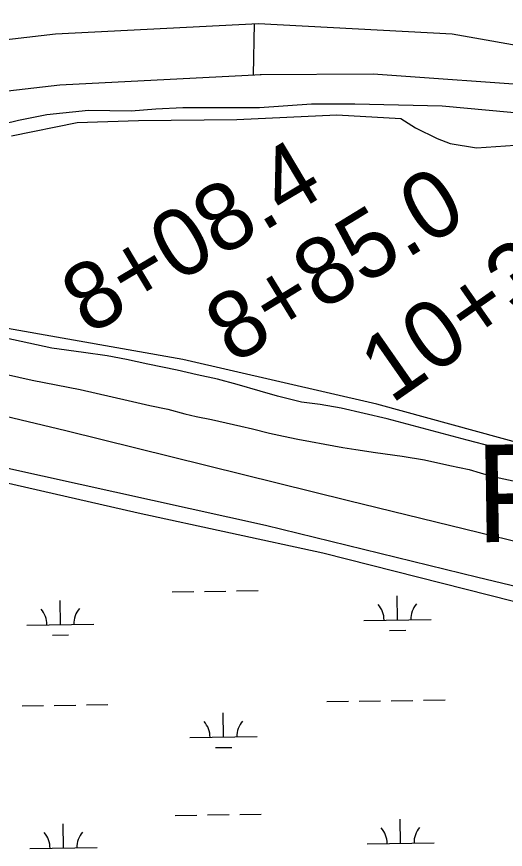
# Model space of a CAD drawing. Extents: x 3767014 to 3805179, y 361544 to 387384.
# Drawn here: x 3786324 to 3787052, y 375049 to 376289 of the extents above; entities that cross this region are included whole.
import ezdxf

# ---------------------------------------------------------------- set-up
doc = ezdxf.new("R2010")
doc.units = 0
for name, color, linetype in [('V-LEVE-TOET', 7, 'Continuous'), ('V-RIVR-EDGE', 7, 'Continuous'), ('V-ROAD-CNTR', 7, 'Continuous'), ('V-SITE-VEGE', 7, 'Continuous'), ('V-SURV-IDEN', 7, 'Continuous'), ('V-TOPO-GNAM-IDEN', 7, 'Continuous'), ('V-TOPO-SHOR', 7, 'Continuous'), ('V-WETL-SWMP', 7, 'Continuous')]:
    doc.layers.add(name, color=color, linetype=linetype)

msp = doc.modelspace()

# ---------------------------------------------------------------- linework, layer by layer
at = {"layer": 'V-LEVE-TOET'}
for points in [[(3787186.319, 375478.398), (3786818.461, 375568.043), (3786397.534, 375672.417), (3785845.014, 375804.23), (3785583.443, 375869.758), (3785433.364, 375905.693), (3785265.854, 375939.403), (3785128.99, 375969.649), (3784973.43, 376000.38), (3784721.209, 376065.668), (3784419.817, 376141.575), (3784163.622, 376208.303), (3783902.121, 376276.501)], [(3784046.87, 376172.172), (3784195.684, 376138.945), (3784429.209, 376074.138), (3784714.852, 376009.325), (3784981.489, 375932.976), (3785332.223, 375853.126), (3785609.75, 375784.514), (3785807.495, 375731.318), (3785941.618, 375698.468), (3786194.079, 375642.529), (3786695.032, 375532.086), (3787011.082, 375454.465), (3787230.226, 375402.054), (3787260.735, 375393.252), (3787268.577, 375386.369), (3787317.397, 375310.277), (3787345.85, 375273.465), (3787371.802, 375243.398), (3787412.033, 375196.929), (3787589.697, 374986.562)]]:
    msp.add_lwpolyline(points, dxfattribs=at)
at = {"layer": 'V-RIVR-EDGE'}
msp.add_spline([(3785266.865, 377529.211), (3785342.8, 377494.248), (3785391.258, 377467.439), (3785439.72, 377442.249), (3785475.246, 377418.707), (3785525.316, 377389.469), (3785575.383, 377359.422), (3785621.413, 377331.811), (3785722.351, 377269.288), (3785796.661, 377231.094), (3785852.385, 377199.415), (3785928.324, 377166.069), (3785964.678, 377149.804), (3786028.506, 377124.576), (3786060.018, 377113.175), (3786092.316, 377092.068), (3786117.34, 377073.405), (3786135.083, 377053.143), (3786154.458, 377039.347), (3786176.258, 377024.735), (3786206.946, 377006.867), (3786256.211, 376979.248), (3786328.098, 376942.677), (3786374.949, 376919.917), (3786491.265, 376862.208), (3786553.467, 376833.749), (3786619.713, 376805.279), (3786729.589, 376759.718), (3786796.656, 376736.099), (3786845.136, 376718.187), (3786867.767, 376712.469), (3787003.51, 376661.992), (3787089.16, 376631.048), (3787163.496, 376603.367), (3787230.559, 376578.13), (3787257.223, 376568.359), (3787300.044, 376551.27), (3787354.992, 376532.533), (3787409.127, 376512.181), (3787544.074, 376466.558), (3787612.756, 376442.126), (3787657.197, 376425.841), (3787730.724, 376398.162), (3787781.63, 376380.244), (3787834.96, 376361.511), (3787891.524, 376341.961), (3787940, 376322.432), (3787998.976, 376297.215), (3788050.697, 376281.721), (3788117.768, 376259.719), (3788176.757, 376240.164), (3788221.198, 376223.879), (3788259.981, 376209.226), (3788406.252, 376164.383), (3788541.215, 376125.23), (3788606.67, 376104.041), (3788679.39, 376077.173), (3788748.889, 376055.974), (3788871.693, 376005.528), (3788969.454, 375966.467), (3789047.013, 375933.926), (3789119.723, 375903.014), (3789155.253, 375881.09), (3789182.716, 375867.274), (3789214.225, 375854.256), (3789257.04, 375834.74), (3789281.286, 375828.21), (3789303.105, 375821.686), (3789328.955, 375809.491), (3789367.724, 375789.177), (3789414.577, 375767.225), (3789468.708, 375745.255), (3789509.105, 375728.981), (3789555.157, 375710.266), (3789585.849, 375694.015), (3789620.578, 375675.328), (3789681.97, 375646.062), (3789753.859, 375610.3), (3789792.633, 375591.603), (3789842.712, 375566.408), (3789897.64, 375539.584), (3789938.019, 375516.03), (3789968.727, 375506.25), (3790004.289, 375497.265), (3790030.972, 375494.773), (3790047.128, 375487.455), (3790077.007, 375469.589), (3790124.633, 375433.077), (3790192.442, 375382.768), (3790252.165, 375332.478), (3790290.91, 375302.459), (3790337.741, 375271.611), (3790406.357, 375220.491), (3790469.329, 375175.855), (3790570.248, 375106.054), (3790647.751, 375050.868), (3790691.367, 375028.115), (3790744.667, 374997.251), (3790806.838, 374955.852), (3790873.863, 374915.249), (3790932, 374877.903), (3791002.231, 374825.97), (3791052.265, 374782.175), (3791082.927, 374753.793), (3791131.331, 374705.149), (3791170.05, 374664.616), (3791192.631, 374638.681), (3791220.891, 374620.01), (3791288.67, 374557.569), (3791322.577, 374533.223), (3791362.944, 374504.817), (3791396.042, 374480.473), (3791434.785, 374449.645), (3791482.407, 374411.517), (3791534.052, 374365.291), (3791646.192, 374254.216), (3791707.514, 374196.644), (3791738.968, 374161.791), (3791773.65, 374123.694), (3791803.497, 374092.888), (3791829.321, 374070.18), (3791830.912, 374059.662), (3791837.316, 374032.958), (3791849.409, 374017.562), (3791884.123, 373992.405), (3791930.977, 373971.262), (3791954.393, 373955.838), (3791993.134, 373924.202), (3792026.979, 373874.785), (3792047.912, 373836.722), (3792063.186, 373799.482), (3792086.509, 373746.857), (3792112.249, 373690.181), (3792141.261, 373648.864), (3792158.993, 373624.558), (3792177.552, 373607.528), (3792214.702, 373586.409), (3792255.083, 373563.665), (3792301.119, 373538.48), (3792346.34, 373510.871), (3792382.671, 373485.71), (3792422.225, 373455.689), (3792479.537, 373411.875), (3792548.144, 373356.711), (3792619.168, 373298.307), (3792672.431, 373252.077), (3792709.534, 373212.357), (3792750.656, 373162.113), (3792839.385, 373068.08), (3792888.572, 373008.92), (3792945.027, 372945.699), (3792999.062, 372884.91), (3793053.898, 372820.884), (3793149.89, 372720.363), (3793208.761, 372653.092), (3793261.195, 372598.777), (3793315.232, 372538.796), (3793358.792, 372493.399), (3793409.592, 372432.618), (3793462.809, 372367.787), (3793498.283, 372323.219), (3793536.997, 372280.26), (3793578.124, 372232.443), (3793604.724, 372196.792), (3793668.438, 372125.466), (3793703.128, 372090.604), (3793760.41, 372034.66), (3793806.384, 371984.404), (3793839.438, 371942.268), (3793939.427, 371823.136), (3793981.333, 371763.186), (3794029.674, 371688.662), (3794050.609, 371651.408), (3794073.177, 371620.62), (3794178.796, 371488.535), (3794237.625, 371404.28), (3794268.243, 371358.106), (3794301.293, 371314.353), (3794332.724, 371269.794), (3794395.613, 371192), (3794429.476, 371149.862), (3794472.201, 371093.953), (3794523.788, 371024.274), (3794601.175, 370922.181), (3794640.679, 370871.942), (3794687.421, 370805.509), (3794733.389, 370752.828), (3794829.339, 370635.323), (3794895.463, 370557.521), (3794959.948, 370470.826), (3795013.158, 370403.569), (3795070.394, 370329.023), (3795159.854, 370203.448), (3795225.98, 370126.454), (3795296.13, 370041.363), (3795379.18, 369940.065), (3795459.001, 369841.201), (3795508.163, 369772.337), (3795554.103, 369708.333), (3795661.315, 369566.538), (3795715.338, 369500.897), (3795762.105, 369444.169), (3795798.366, 369390.703), (3795915.247, 369234.327), (3795963.601, 369165.465), (3796028.082, 369077.153), (3796043.387, 369052.853), (3796054.672, 369037.459), (3796077.242, 369007.48), (3796148.213, 368927.239), (3796183.677, 368878.627), (3796226.382, 368814.631), (3796275.531, 368740.105), (3796314.222, 368688.25), (3796353.714, 368633.158), (3796401.268, 368567.533), (3796456.873, 368487.33), (3796513.292, 368409.551), (3796545.533, 368365.8), (3796626.113, 368246.716), (3796670.449, 368188.377), (3796704.298, 368140.578), (3796751.041, 368074.145), (3796787.308, 368023.105), (3796838.907, 367958.278), (3796844.528, 367942.09), (3796845.295, 367925.104), (3796846.094, 367921.059), (3796852.559, 367919.425), (3796863.071, 367918.59), (3796875.166, 367904.003), (3796903.398, 367874.01), (3796931.629, 367844.017), (3796952.579, 367812.424), (3796982.392, 367767.87), (3797007.371, 367730.606), (3797037.194, 367690.095), (3797062.185, 367657.684), (3797075.869, 367631.77), (3797095.223, 367609.078), (3797126.665, 367569.372), (3797156.484, 367527.244), (3797212.099, 367451.085), (3797254.808, 367388.706), (3797302.183, 367327.228)], degree=3, dxfattribs=at)
at = {"layer": 'V-ROAD-CNTR'}
for points in [[(3781024.064, 377181.874), (3782103.095, 376901.737), (3783125.867, 376635.05), (3783632.271, 376503.269), (3784300.857, 376330.748), (3784774.683, 376214.67), (3785115.839, 376166.789), (3785428.83, 376160.677), (3785753.101, 376189.722), (3786087.229, 376228.809), (3786382.427, 376263.203), (3786684.54, 376278.671)], [(3781004.982, 377108.375), (3782083.974, 376828.248), (3783106.725, 376561.567), (3783613.223, 376429.761), (3784282.336, 376257.104), (3784760.335, 376140.004), (3785109.799, 376090.957), (3785431.484, 376084.675), (3785760.901, 376114.181), (3786096.035, 376153.386), (3786388.769, 376187.494), (3786688.423, 376202.836)], [(3786676.933, 376202.248), (3786678.639, 376278.369)], [(3786684.54, 376278.671), (3786973.05, 376263.11), (3787236.812, 376216.378), (3787384.42, 376169.861), (3787518.964, 376108.08)], [(3786686.764, 376202.751), (3786855.054, 376203.538), (3787119.637, 376184.58), (3787352.449, 376142.831), (3787518.964, 376108.08), (3787807.744, 376001.065), (3788224.979, 375841.423), (3788926.953, 375583.978), (3789082.552, 375526.317), (3789200.278, 375482.117), (3789238.367, 375465.185), (3789352.721, 375413.611), (3789446.259, 375357.115), (3789571.996, 375253.598), (3789631.636, 375200.532), (3789946.661, 374918.1), (3790255.061, 374641.774), (3790459.347, 374442.221), (3790728.969, 374147.036), (3790882.288, 373955.945), (3791041.53, 373733.882), (3791226.005, 373452.179), (3791404.527, 373151.671)]]:
    msp.add_lwpolyline(points, dxfattribs=at)
at = {"layer": 'V-SITE-VEGE'}
for points in [[(3786316.599, 376111.39), (3786414.716, 376131.333), (3786505.762, 376134.147), (3786652.03, 376135.906), (3786800.998, 376142.386), (3786896.263, 376137.356), (3786917.996, 376123.17), (3786950.746, 376107.595), (3786969.706, 376100.109), (3787008.948, 376093.576), (3787095.285, 376099.456)], [(3787083.372, 375650.782), (3786860.646, 375712.13), (3786571.749, 375778.493), (3786310.692, 375824.62)]]:
    msp.add_lwpolyline(points, dxfattribs=at)
at = {"layer": 'V-TOPO-SHOR'}
for points in [[(3785858.717, 376065.711), (3785975.375, 376076.152), (3786068.117, 376087.577), (3786180.986, 376101.064), (3786238.341, 376111.373), (3786279.897, 376123.194), (3786327.336, 376134.681), (3786369.363, 376143.361), (3786431.399, 376149.499), (3786495.098, 376148.782), (3786531.813, 376151.336), (3786571.644, 376153.441), (3786686.009, 376153.445), (3786763.319, 376159.19), (3786827.958, 376159.184), (3786957.705, 376155.845), (3787060.412, 376146.572), (3787132.516, 376136.064), (3787253.411, 376118.035), (3787351.322, 376101.336), (3787401.672, 376089.91)], [(3787109.877, 375628.854), (3786995.068, 375658.233), (3786875.871, 375690.272), (3786807.511, 375706.037), (3786776.446, 375711.294), (3786748.532, 375715.196), (3786712.786, 375724.074), (3786686.869, 375731.426), (3786652.739, 375741.22), (3786623.649, 375748.971), (3786593.255, 375755.484), (3786563.512, 375762.615), (3786519.812, 375771.7), (3786488.145, 375778.245), (3786459.316, 375783.763), (3786423.789, 375788.815), (3786376.843, 375795.434), (3786296.426, 375812.785)], [(3786267.639, 375765.517), (3786347.413, 375747.865), (3786418.995, 375733.607), (3786490.21, 375717.449), (3786522.808, 375709.924), (3786549.727, 375704.456), (3786574.698, 375697.448), (3786591.477, 375693.831), (3786614.278, 375689.106), (3786636.441, 375684.398), (3786657.961, 375679.386), (3786675.679, 375675.11), (3786700.673, 375669.054), (3786721.884, 375664.371), (3786743.101, 375660.004), (3786761.791, 375656.34), (3786783.014, 375652.291), (3786810.269, 375647.452), (3786829.293, 375644.417), (3786858.782, 375639.835), (3786898.446, 375634.677), (3786931.728, 375629.045), (3786969.399, 375620.754), (3786998.212, 375614.6), (3787014.647, 375610.039), (3787033.288, 375604.467), (3787072.87, 375596.125)]]:
    msp.add_lwpolyline(points, dxfattribs=at)
at = {"layer": 'V-WETL-SWMP'}
for p, q in [((3786555.976, 375432.686), (3786587.973, 375433.131)), ((3786603.972, 375433.353), (3786635.968, 375433.798)), ((3786651.967, 375434.02), (3786683.964, 375434.464)), ((3786389.573, 375383.94), (3786389.073, 375419.937)), ((3786891.433, 375390.912), (3786890.933, 375426.908)), ((3786841.438, 375390.217), (3786941.428, 375391.606)), ((3786339.578, 375383.246), (3786439.568, 375384.635)), ((3786377.789, 375368.344), (3786401.786, 375368.677)), ((3786879.648, 375375.316), (3786903.646, 375375.649)), ((3786786.267, 375269.368), (3786818.264, 375269.813)), ((3786834.262, 375270.035), (3786866.259, 375270.479)), ((3786882.258, 375270.702), (3786914.255, 375271.146)), ((3786930.253, 375271.368), (3786962.25, 375271.813)), ((3786332.403, 375263.064), (3786364.4, 375263.508)), ((3786380.398, 375263.73), (3786412.395, 375264.175)), ((3786428.393, 375264.397), (3786460.39, 375264.841)), ((3786632.395, 375216.484), (3786631.895, 375252.48)), ((3786582.399, 375215.789), (3786682.39, 375217.178)), ((3786620.61, 375200.888), (3786644.608, 375201.221)), ((3786560.597, 375100.043), (3786592.594, 375100.488)), ((3786608.592, 375100.71), (3786640.589, 375101.155)), ((3786656.588, 375101.377), (3786688.585, 375101.821)), ((3786896.054, 375058.269), (3786895.554, 375094.265)), ((3786394.194, 375051.297), (3786393.694, 375087.294)), ((3786846.058, 375057.574), (3786946.049, 375058.963)), ((3786344.199, 375050.603), (3786444.189, 375051.992))]:
    msp.add_line(p, q, dxfattribs=at)
msp.add_lwpolyline([(3784054.042, 376146.314), (3784089.42, 376136.402), (3784292.731, 376085.784), (3784553.746, 376018.303), (3784840.544, 375946.971), (3785147.228, 375875.876), (3785402.328, 375804.421), (3785707.085, 375738.628), (3785948.408, 375678.405), (3786214.076, 375616.806), (3786505.122, 375550.24), (3786780.037, 375490.841), (3787064.384, 375419.008)], dxfattribs=at)
for centre, start, end in [((3786334.329, 375383.648), 0.024037, 41.567696), ((3786444.804, 375385.182), 140.024034, 181.567693), ((3786836.189, 375390.619), 0.024037, 41.567696), ((3786946.664, 375392.154), 140.024034, 181.567693), ((3786577.15, 375216.191), 0.024037, 41.567696), ((3786687.626, 375217.726), 140.024034, 181.567693), ((3786840.809, 375057.976), 0.024037, 41.567696), ((3786951.285, 375059.511), 140.024034, 181.567693), ((3786338.95, 375051.005), 0.024037, 41.567696), ((3786449.425, 375052.539), 140.024034, 181.567693)]:
    msp.add_arc(centre, 35.246, start, end, dxfattribs=at)

# ---------------------------------------------------------------- texts
at = {"layer": 'V-SURV-IDEN'}
for s, rotation, p in [('8+08.4', 30.792411, (3786431.824, 375813.402)), ('8+85.0', 31.467273, (3786647.232, 375770.09)), ('10+34.7', 34.887322, (3786882.198, 375711.363))]:
    msp.add_text(s, height=100, rotation=rotation, dxfattribs=at).set_placement(p)
at = {"layer": 'V-TOPO-GNAM-IDEN'}
msp.add_text('Point Michel', height=145, rotation=0.907408, dxfattribs=at).set_placement((3787008.517, 375506.29))

doc.saveas('drawing.dxf')
